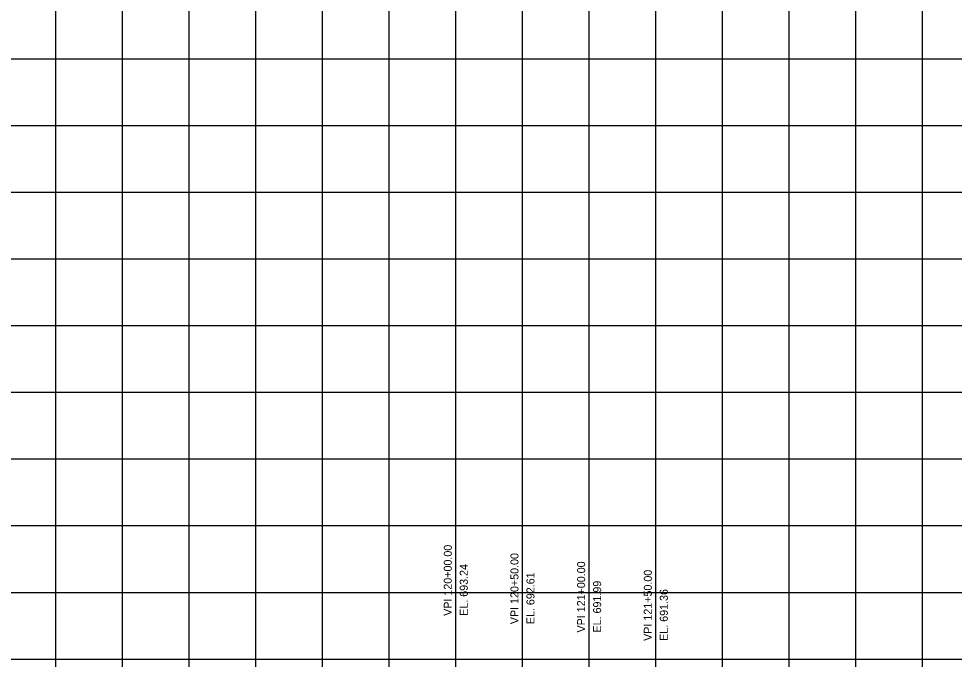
# Model space of a CAD drawing. Extents: x -7164 to 2214450, y -19642 to 253469.
# Drawn here: x 18872 to 19574, y -2500 to -2020 of the extents above; entities that cross this region are included whole.
import ezdxf

# ---------------------------------------------------------------- set-up
doc = ezdxf.new("R2010")
doc.units = 0
doc.layers.add('DESIGN - PROFILE - Proposed Curve Text', color=7, linetype='Continuous')
doc.layers.add('DESIGN - SHEET - Light Grid', color=7, linetype='Continuous')

msp = doc.modelspace()

# ---------------------------------------------------------------- linework, layer by layer
at = {"layer": 'DESIGN - SHEET - Light Grid'}
for p, q in [((18900, -3000), (18900, -1000)), ((18900, -3000), (18900, -1000)), ((18950, -3000), (18950, -1000)), ((18950, -3000), (18950, -1000)), ((19000, -3000), (19000, -1000)), ((19000, -3000), (19000, -1000)), ((19050, -3000), (19050, -1000)), ((19050, -3000), (19050, -1000)), ((19100, -3000), (19100, -1000)), ((19100, -3000), (19100, -1000)), ((19150, -3000), (19150, -1000)), ((19150, -3000), (19150, -1000)), ((19200, -3000), (19200, -1000)), ((19200, -3000), (19200, -1000)), ((19250, -3000), (19250, -1000)), ((19250, -3000), (19250, -1000)), ((19300, -3000), (19300, -1000)), ((19300, -3000), (19300, -1000)), ((19350, -3000), (19350, -1000)), ((19350, -3000), (19350, -1000)), ((19400, -3000), (19400, -1000)), ((19400, -3000), (19400, -1000)), ((19450, -3000), (19450, -1000)), ((19450, -3000), (19450, -1000)), ((19500, -3000), (19500, -1000)), ((19500, -3000), (19500, -1000)), ((19550, -3000), (19550, -1000)), ((19550, -3000), (19550, -1000)), ((15000, -2050), (24100, -2050)), ((15000, -2050), (24100, -2050)), ((15000, -2100), (24100, -2100)), ((15000, -2100), (24100, -2100)), ((15000, -2150), (24100, -2150)), ((15000, -2150), (24100, -2150)), ((15000, -2200), (24100, -2200)), ((15000, -2200), (24100, -2200)), ((15000, -2250), (24100, -2250)), ((15000, -2250), (24100, -2250)), ((15000, -2300), (24100, -2300)), ((15000, -2300), (24100, -2300)), ((15000, -2350), (24100, -2350)), ((15000, -2350), (24100, -2350)), ((15000, -2400), (24100, -2400)), ((15000, -2400), (24100, -2400)), ((15000, -2450), (24100, -2450)), ((15000, -2450), (24100, -2450)), ((15000, -2500), (24100, -2500)), ((15000, -2500), (24100, -2500))]:
    msp.add_line(p, q, dxfattribs=at)

# ---------------------------------------------------------------- texts
at = {"layer": 'DESIGN - PROFILE - Proposed Curve Text'}
for s, p in [('VPI 120+00.00', (19197, -2467.61)), ('VPI 120+00.00', (19197, -2467.61)), ('VPI 120+50.00', (19247, -2473.86)), ('VPI 120+50.00', (19247, -2473.86)), ('VPI 121+00.00', (19297, -2480.11)), ('VPI 121+00.00', (19297, -2480.11)), ('EL. 693.24', (19209, -2467.61)), ('EL. 693.24', (19209, -2467.61)), ('VPI 121+50.00', (19347, -2486.36)), ('VPI 121+50.00', (19347, -2486.36)), ('EL. 692.61', (19259, -2473.86)), ('EL. 692.61', (19259, -2473.86)), ('EL. 691.99', (19309, -2480.11)), ('EL. 691.99', (19309, -2480.11)), ('EL. 691.36', (19359, -2486.36)), ('EL. 691.36', (19359, -2486.36))]:
    msp.add_text(s, height=6, rotation=90, dxfattribs=at).set_placement(p)

doc.saveas('drawing.dxf')
